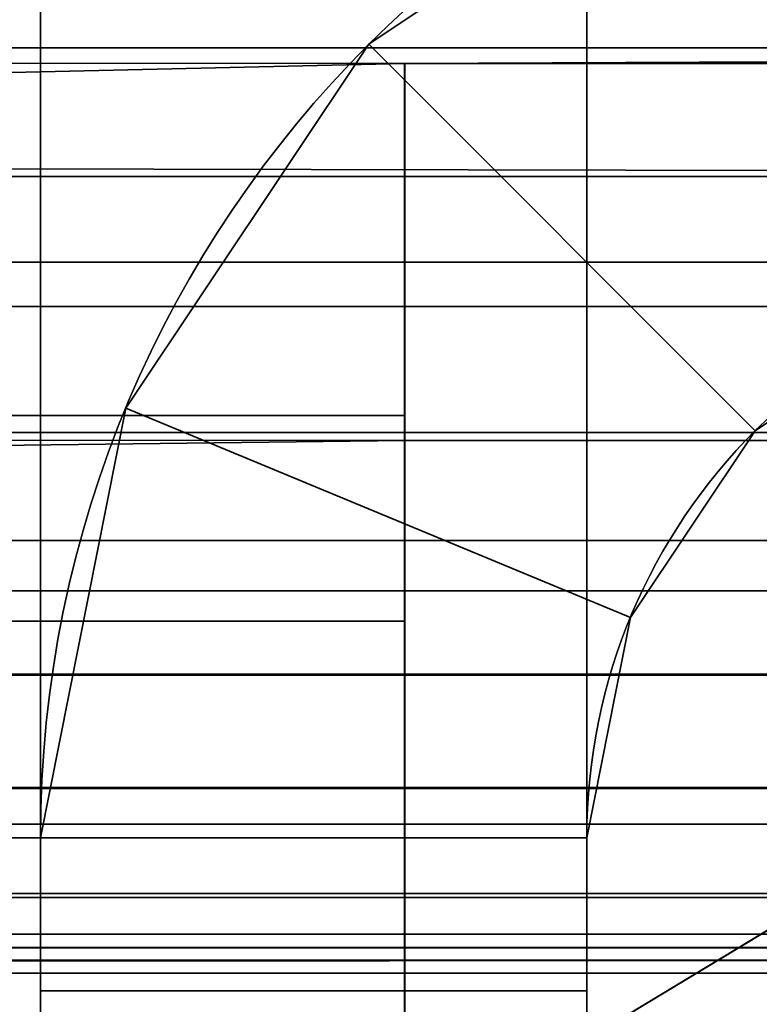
# Model space of a CAD drawing. Header units: millimetres. Extents: x -603 to 3703, y -115 to 249.
# Tile 1029 of 1056: x 3501.44 to 3503.47, y 12.96 to 15.67. Entities that reach past the tile are written whole.
import ezdxf

# ---------------------------------------------------------------- set-up
doc = ezdxf.new("R2010")
doc.units = ezdxf.units.MM
doc.layers.add('151', color=7, linetype='Continuous', true_color=0xffffff)

# ---------------------------------------------------------------- blocks, each defined once
blk = doc.blocks.new('UG_SURFACE_003')
at = {"layer": '151', "color": 252, "linetype": 'Continuous', "lineweight": 35}
for points in [[(3703.0001, -13.3, 2212.25), (3703.0001, 230.4, 2212.25), (2296.9999, 230.4, 2212.25), (2296.9999, -13.3, 2212.25)], [(2447, -13.3, 2062.2499), (2447, 230.4, 2062.2499), (3553, 230.4, 2062.2499), (3553, -13.3, 2062.2499)]]:
    blk.add_3dface(points, dxfattribs=at)
blk = doc.blocks.new('UG_SURFACE_201')
at = {"layer": '151', "color": 41, "linetype": 'Continuous', "lineweight": 35}
for points in [[(3508.5001, 203.3, 2015.7499), (3508.5001, 229.15, 2015.7499), (3496.65, 229.15, 2003.9001), (3496.65, 11.15, 2003.9001)], [(3500.9999, 19.5, 2008.25), (3508.5001, 203.3, 2015.7499), (3496.65, 11.15, 2003.9001)]]:
    blk.add_3dface(points, dxfattribs=at)
blk = doc.blocks.new('UG_SURFACE_206')
at = {"layer": '151', "color": 252, "linetype": 'Continuous', "lineweight": 35}
for points in [[(3460.7, 16.2628, 2010.6447), (3512.0001, 16.2628, 2010.6447), (3512.0001, 15.5876, 2009.6419), (3460.7, 15.5876, 2009.6419)], [(3512.0001, 15.9021, 2019.3479), (3460.7, 15.9021, 2019.3479), (3460.7, 15.3376, 2018.5719)], [(3460.7, 15.3376, 2018.5719), (3512.0001, 15.2345, 2018.3487), (3512.0001, 15.9021, 2019.3479)], [(3460.7, 15.5876, 2009.6419), (3512.0001, 15.5876, 2009.6419), (3502.5001, 15.5451, 2009.6006)], [(3502.5001, 15.5451, 2009.6006), (3460.7, 14.5785, 2008.9762), (3460.7, 15.5876, 2009.6419)], [(3512.0001, 15.5876, 2009.6419), (3512.0001, 15.5451, 2009.6006), (3502.5001, 15.5451, 2009.6006)], [(3502.5001, 15.5451, 2009.6006), (3502.5001, 14.5785, 2008.9762), (3460.7, 14.5785, 2008.9762)], [(3502.5001, 14.5785, 2008.9762), (3502.5001, 15.5451, 2009.6006), (3502.5001, 14.5102, 2010.6864), (3502.5001, 14.0143, 2010.366)], [(3502.5001, 14.5102, 2010.6864), (3502.5001, 15.5451, 2009.6006), (3512.0001, 15.5451, 2009.6006), (3512.0001, 14.5102, 2010.6864)], [(3460.7, 15.3376, 2018.5719), (3458.2, 15.3376, 2018.5719), (3458.2, 15.2345, 2018.3487), (3512.0001, 15.2345, 2018.3487)], [(3512.0001, 15.2345, 2018.3487), (3458.2, 15.2345, 2018.3487), (3458.2, 15, 2017.17), (3512.0001, 15, 2017.17)], [(3444.2999, 15, 2015.1505), (3460.7, 15, 2015.1505), (3512.0001, 15, 2017.17), (3458.2, 15, 2017.17)], [(3460.7, 15, 2015.1505), (3460.7, 15, 2011.8301), (3512.0001, 15, 2011.8301), (3512.0001, 15, 2017.17)], [(3460.7, 14.8783, 2011.2219), (3512.0001, 14.8783, 2011.2219), (3512.0001, 15, 2011.8301), (3460.7, 15, 2011.8301)], [(3460.7, 14.532, 2010.7076), (3512.0001, 14.532, 2010.7076), (3512.0001, 14.8783, 2011.2219), (3460.7, 14.8783, 2011.2219)], [(3460.7, 13.42, 2008.75), (3460.7, 14.5785, 2008.9762), (3502.5001, 14.5785, 2008.9762), (3502.5001, 13.42, 2008.75)], [(3502.5001, 13.42, 2008.75), (3502.5001, 14.5785, 2008.9762), (3502.5001, 14.0143, 2010.366), (3502.5001, 13.42, 2010.2501)], [(3502.5001, 14.5102, 2010.6864), (3460.7, 14.532, 2010.7076), (3460.7, 14.0143, 2010.366)], [(3502.5001, 14.5102, 2010.6864), (3512.0001, 14.5102, 2010.6864), (3512.0001, 14.532, 2010.7076), (3460.7, 14.532, 2010.7076)], [(3460.7, 14.0143, 2010.366), (3502.5001, 14.0143, 2010.366), (3502.5001, 14.5102, 2010.6864)], [(3502.5001, 14.0143, 2010.366), (3460.7, 14.0143, 2010.366), (3460.7, 13.42, 2010.2501), (3502.5001, 13.42, 2010.2501)], [(3460.7, 13, 2008.75), (3460.7, 13.42, 2008.75), (3502.5001, 13.42, 2008.75), (3502.5001, 9.5, 2008.75)], [(3460.7, 13.42, 2010.2501), (3460.7, 13, 2010.2501), (3497.9999, 5, 2010.2501), (3502.5001, 9.5, 2010.2501)], [(3502.5001, 9.5, 2010.2501), (3502.5001, 13.42, 2010.2501), (3460.7, 13.42, 2010.2501)], [(3502.5001, 13.42, 2010.2501), (3502.5001, 9.5, 2010.2501), (3502.5001, 9.5, 2008.75), (3502.5001, 13.42, 2008.75)], [(2553.2, 13, 2008.75), (2555.7001, 13, 2008.75), (3502.5001, 9.5, 2008.75), (3497.9999, 5, 2008.75)], [(3502.5001, 9.5, 2008.75), (2555.7001, 13, 2008.75), (2774.3001, 13, 2008.75)], [(3502.5001, 9.5, 2008.75), (2774.3001, 13, 2008.75), (2776.7999, 13, 2008.75)], [(3502.5001, 9.5, 2008.75), (2776.7999, 13, 2008.75), (2788.1999, 13, 2008.75)], [(2788.1999, 13, 2008.75), (2790.7, 13, 2008.75), (3502.5001, 9.5, 2008.75)], [(3109.2999, 13, 2008.75), (3502.5001, 9.5, 2008.75), (2790.7, 13, 2008.75)], [(3502.5001, 9.5, 2008.75), (3109.2999, 13, 2008.75), (3111.8, 13, 2008.75)], [(3502.5001, 9.5, 2008.75), (3111.8, 13, 2008.75), (3123.1999, 13, 2008.75)], [(3502.5001, 9.5, 2008.75), (3123.1999, 13, 2008.75), (3125.7, 13, 2008.75)], [(3125.7, 13, 2008.75), (3444.2999, 13, 2008.75), (3502.5001, 9.5, 2008.75)], [(3502.5001, 9.5, 2008.75), (3444.2999, 13, 2008.75), (3446.8, 13, 2008.75)], [(3446.8, 13, 2008.75), (3458.2, 13, 2008.75), (3502.5001, 9.5, 2008.75)], [(3458.2, 13, 2008.75), (3460.7, 13, 2008.75), (3502.5001, 9.5, 2008.75)]]:
    blk.add_3dface(points, dxfattribs=at)
blk = doc.blocks.new('UG_SURFACE_207')
at = {"layer": '151', "color": 252, "linetype": 'Continuous', "lineweight": 35}
for points in [[(3503, 18, 62.55), (3503, 13, 62.55), (3501.4999, 13, 62.55), (3501.4999, 18, 62.55)], [(3503, 13, 73.95), (3503, 18, 73.95), (3501.4999, 18, 73.95), (3501.4999, 13, 73.95)], [(3503, 18, 1933.9499), (3501.4999, 18, 1933.9499), (3501.4999, 13, 1933.9499), (3503, 13, 1933.9499)], [(3501.4999, 18, 1922.55), (3503, 18, 1922.55), (3503, 13, 1922.55), (3501.4999, 13, 1922.55)], [(3503, 18, 1623.95), (3501.4999, 18, 1623.95), (3501.4999, 13, 1623.95), (3503, 13, 1623.95)], [(3503, 18, 1612.55), (3503, 13, 1612.55), (3501.4999, 13, 1612.55), (3501.4999, 18, 1612.55)], [(3503, 13, 1313.9499), (3503, 18, 1313.9499), (3501.4999, 18, 1313.9499), (3501.4999, 13, 1313.9499)], [(3503, 18, 1302.55), (3503, 13, 1302.55), (3501.4999, 13, 1302.55), (3501.4999, 18, 1302.55)], [(3503, 18, 1003.95), (3501.4999, 18, 1003.95), (3501.4999, 13, 1003.95), (3503, 13, 1003.95)], [(3503, 18, 992.55), (3503, 13, 992.55), (3501.4999, 13, 992.55), (3501.4999, 18, 992.55)], [(3503, 13, 693.95), (3503, 18, 693.95), (3501.4999, 18, 693.95), (3501.4999, 13, 693.95)], [(3503, 18, 682.55), (3503, 13, 682.55), (3501.4999, 13, 682.55), (3501.4999, 18, 682.55)], [(3503, 18, 372.55), (3503, 13, 372.55), (3501.4999, 13, 372.55), (3501.4999, 18, 372.55)], [(3501.4999, 13, 73.95), (3501.4999, 18, 62.55), (3501.4999, 13, 62.55)], [(3501.4999, 13, 73.95), (3501.4999, 18, 73.95), (3501.4999, 18, 62.55)], [(3501.4999, 13, 383.95), (3501.4999, 18, 372.55), (3501.4999, 13, 372.55)], [(3501.4999, 13, 383.95), (3501.4999, 18, 383.95), (3501.4999, 18, 372.55)], [(3501.4999, 13, 693.95), (3501.4999, 18, 682.55), (3501.4999, 13, 682.55)], [(3501.4999, 13, 693.95), (3501.4999, 18, 693.95), (3501.4999, 18, 682.55)], [(3501.4999, 13, 1003.95), (3501.4999, 18, 992.55), (3501.4999, 13, 992.55)], [(3501.4999, 13, 1003.95), (3501.4999, 18, 1003.95), (3501.4999, 18, 992.55)], [(3501.4999, 13, 1313.9499), (3501.4999, 18, 1313.9499), (3501.4999, 18, 1302.55), (3501.4999, 13, 1302.55)], [(3501.4999, 13, 1623.95), (3501.4999, 18, 1612.55), (3501.4999, 13, 1612.55)], [(3501.4999, 13, 1623.95), (3501.4999, 18, 1623.95), (3501.4999, 18, 1612.55)], [(3501.4999, 13, 1933.9499), (3501.4999, 18, 1933.9499), (3501.4999, 18, 1922.55), (3501.4999, 13, 1922.55)], [(3503, 18, 383.95), (3501.4999, 18, 383.95), (3501.4999, 13, 383.95), (3503, 13, 383.95)], [(3503, 13, 1922.55), (3503, 18, 1933.9499), (3503, 13, 1933.9499)], [(3503, 13, 1922.55), (3503, 18, 1922.55), (3503, 18, 1933.9499)], [(3503, 13, 682.55), (3503, 18, 682.55), (3503, 18, 693.95), (3503, 13, 693.95)], [(3503, 13, 1612.55), (3503, 18, 1623.95), (3503, 13, 1623.95)], [(3503, 13, 1612.55), (3503, 18, 1612.55), (3503, 18, 1623.95)], [(3503, 13, 372.55), (3503, 18, 383.95), (3503, 13, 383.95)], [(3503, 13, 372.55), (3503, 18, 372.55), (3503, 18, 383.95)], [(3503, 13, 1302.55), (3503, 18, 1313.9499), (3503, 13, 1313.9499)], [(3503, 13, 1302.55), (3503, 18, 1302.55), (3503, 18, 1313.9499)], [(3503, 13, 62.55), (3503, 18, 73.95), (3503, 13, 73.95)], [(3503, 13, 62.55), (3503, 18, 62.55), (3503, 18, 73.95)], [(3503, 13, 992.55), (3503, 18, 992.55), (3503, 18, 1003.95), (3503, 13, 1003.95)], [(3504.58, 16.5, 2006.2499), (3503.4013, 16.2655, 2006.2499), (3503.9754, 14.8797, 2006.2499), (3504.58, 15, 2006.2499)], [(3504.58, 15, -5.75), (3503.9754, 14.8797, -5.75), (3503.4013, 16.2655, -5.75), (3504.58, 16.5, -5.75)], [(3504.58, 16.5, 60.05), (3503.4013, 16.2655, 60.05), (3503.9754, 14.8797, 60.05), (3504.58, 15, 60.05)], [(3504.58, 15, 1936.45), (3503.9754, 14.8797, 1936.45), (3503.4013, 16.2655, 1936.45), (3504.58, 16.5, 1936.45)], [(3504.58, 16.5, 1920.05), (3503.4013, 16.2655, 1920.05), (3503.9754, 14.8797, 1920.05), (3504.58, 15, 1920.05)], [(3504.58, 15, 1626.4499), (3503.9754, 14.8797, 1626.4499), (3503.4013, 16.2655, 1626.4499), (3504.58, 16.5, 1626.4499)], [(3504.58, 16.5, 1610.05), (3503.4013, 16.2655, 1610.05), (3503.9754, 14.8797, 1610.05), (3504.58, 15, 1610.05)], [(3504.58, 15, 1316.45), (3503.9754, 14.8797, 1316.45), (3503.4013, 16.2655, 1316.45), (3504.58, 16.5, 1316.45)], [(3504.58, 16.5, 1300.05), (3503.4013, 16.2655, 1300.05), (3503.9754, 14.8797, 1300.05), (3504.58, 15, 1300.05)], [(3504.58, 15, 1006.4501), (3503.9754, 14.8797, 1006.4501), (3503.4013, 16.2655, 1006.4501), (3504.58, 16.5, 1006.4501)], [(3504.58, 16.5, 990.05), (3503.4013, 16.2655, 990.05), (3503.9754, 14.8797, 990.05), (3504.58, 15, 990.05)], [(3504.58, 15, 696.45), (3503.9754, 14.8797, 696.45), (3503.4013, 16.2655, 696.45), (3504.58, 16.5, 696.45)], [(3504.58, 16.5, 680.05), (3503.4013, 16.2655, 680.05), (3503.9754, 14.8797, 680.05), (3504.58, 15, 680.05)], [(3504.58, 15, 386.45), (3503.9754, 14.8797, 386.45), (3503.4013, 16.2655, 386.45), (3504.58, 16.5, 386.45)], [(3504.58, 15, 76.45), (3503.9754, 14.8797, 76.45), (3503.4013, 16.2655, 76.45), (3504.58, 16.5, 76.45)], [(3504.58, 16.5, 370.05), (3503.4013, 16.2655, 370.05), (3503.9754, 14.8797, 370.05), (3504.58, 15, 370.05)], [(3503.4013, 16.2655, 2006.2499), (3502.4021, 15.5979, 2006.2499), (3503.4628, 14.5372, 2006.2499), (3503.9754, 14.8797, 2006.2499)], [(3503.4013, 16.2655, 2006.2499), (3503.4013, 16.2655, 1936.45), (3502.4021, 15.5979, 1936.45), (3502.4021, 15.5979, 2006.2499)], [(3503.9754, 14.8797, -5.75), (3503.4628, 14.5372, -5.75), (3502.4021, 15.5979, -5.75), (3503.4013, 16.2655, -5.75)], [(3503.4013, 16.2655, 60.05), (3503.4013, 16.2655, -5.75), (3502.4021, 15.5979, -5.75), (3502.4021, 15.5979, 60.05)], [(3503.4013, 16.2655, 60.05), (3502.4021, 15.5979, 60.05), (3503.4628, 14.5372, 60.05), (3503.9754, 14.8797, 60.05)], [(3503.9754, 14.8797, 1936.45), (3503.4628, 14.5372, 1936.45), (3502.4021, 15.5979, 1936.45), (3503.4013, 16.2655, 1936.45)], [(3503.4013, 16.2655, 1920.05), (3502.4021, 15.5979, 1920.05), (3503.4628, 14.5372, 1920.05), (3503.9754, 14.8797, 1920.05)], [(3503.4013, 16.2655, 1920.05), (3503.4013, 16.2655, 1626.4499), (3502.4021, 15.5979, 1626.4499), (3502.4021, 15.5979, 1920.05)], [(3503.9754, 14.8797, 1626.4499), (3503.4628, 14.5372, 1626.4499), (3502.4021, 15.5979, 1626.4499), (3503.4013, 16.2655, 1626.4499)], [(3503.4013, 16.2655, 1610.05), (3502.4021, 15.5979, 1610.05), (3503.4628, 14.5372, 1610.05), (3503.9754, 14.8797, 1610.05)], [(3503.4013, 16.2655, 1610.05), (3503.4013, 16.2655, 1316.45), (3502.4021, 15.5979, 1316.45), (3502.4021, 15.5979, 1610.05)], [(3503.9754, 14.8797, 1316.45), (3503.4628, 14.5372, 1316.45), (3502.4021, 15.5979, 1316.45), (3503.4013, 16.2655, 1316.45)], [(3503.4013, 16.2655, 1300.05), (3502.4021, 15.5979, 1300.05), (3503.4628, 14.5372, 1300.05), (3503.9754, 14.8797, 1300.05)], [(3503.4013, 16.2655, 1300.05), (3503.4013, 16.2655, 1006.4501), (3502.4021, 15.5979, 1006.4501), (3502.4021, 15.5979, 1300.05)], [(3503.9754, 14.8797, 1006.4501), (3503.4628, 14.5372, 1006.4501), (3502.4021, 15.5979, 1006.4501), (3503.4013, 16.2655, 1006.4501)], [(3503.4013, 16.2655, 990.05), (3502.4021, 15.5979, 990.05), (3503.4628, 14.5372, 990.05), (3503.9754, 14.8797, 990.05)], [(3503.4013, 16.2655, 990.05), (3503.4013, 16.2655, 696.45), (3502.4021, 15.5979, 696.45), (3502.4021, 15.5979, 990.05)], [(3503.9754, 14.8797, 696.45), (3503.4628, 14.5372, 696.45), (3502.4021, 15.5979, 696.45), (3503.4013, 16.2655, 696.45)], [(3503.4013, 16.2655, 680.05), (3502.4021, 15.5979, 680.05), (3503.4628, 14.5372, 680.05), (3503.9754, 14.8797, 680.05)], [(3503.4013, 16.2655, 680.05), (3503.4013, 16.2655, 386.45), (3502.4021, 15.5979, 386.45), (3502.4021, 15.5979, 680.05)], [(3503.9754, 14.8797, 386.45), (3503.4628, 14.5372, 386.45), (3502.4021, 15.5979, 386.45), (3503.4013, 16.2655, 386.45)], [(3503.4013, 16.2655, 370.05), (3503.4013, 16.2655, 76.45), (3502.4021, 15.5979, 76.45), (3502.4021, 15.5979, 370.05)], [(3503.9754, 14.8797, 76.45), (3503.4628, 14.5372, 76.45), (3502.4021, 15.5979, 76.45), (3503.4013, 16.2655, 76.45)], [(3503.4013, 16.2655, 370.05), (3502.4021, 15.5979, 370.05), (3503.4628, 14.5372, 370.05), (3503.9754, 14.8797, 370.05)], [(3503.1202, 14.0246, 2006.2499), (3503.4628, 14.5372, 2006.2499), (3502.4021, 15.5979, 2006.2499), (3501.7345, 14.5987, 2006.2499)], [(3502.4021, 15.5979, 2006.2499), (3502.4021, 15.5979, 1936.45), (3501.7345, 14.5987, 1936.45), (3501.7345, 14.5987, 2006.2499)], [(3501.7345, 14.5987, -5.75), (3502.4021, 15.5979, -5.75), (3503.4628, 14.5372, -5.75), (3503.1202, 14.0246, -5.75)], [(3502.4021, 15.5979, 60.05), (3502.4021, 15.5979, -5.75), (3501.7345, 14.5987, -5.75), (3501.7345, 14.5987, 60.05)], [(3503.1202, 14.0246, 60.05), (3503.4628, 14.5372, 60.05), (3502.4021, 15.5979, 60.05), (3501.7345, 14.5987, 60.05)], [(3501.7345, 14.5987, 1936.45), (3502.4021, 15.5979, 1936.45), (3503.4628, 14.5372, 1936.45), (3503.1202, 14.0246, 1936.45)], [(3503.1202, 14.0246, 1920.05), (3503.4628, 14.5372, 1920.05), (3502.4021, 15.5979, 1920.05), (3501.7345, 14.5987, 1920.05)], [(3502.4021, 15.5979, 1920.05), (3502.4021, 15.5979, 1626.4499), (3501.7345, 14.5987, 1626.4499), (3501.7345, 14.5987, 1920.05)], [(3501.7345, 14.5987, 1626.4499), (3502.4021, 15.5979, 1626.4499), (3503.4628, 14.5372, 1626.4499), (3503.1202, 14.0246, 1626.4499)], [(3503.1202, 14.0246, 1610.05), (3503.4628, 14.5372, 1610.05), (3502.4021, 15.5979, 1610.05), (3501.7345, 14.5987, 1610.05)], [(3502.4021, 15.5979, 1610.05), (3502.4021, 15.5979, 1316.45), (3501.7345, 14.5987, 1316.45), (3501.7345, 14.5987, 1610.05)], [(3501.7345, 14.5987, 1316.45), (3502.4021, 15.5979, 1316.45), (3503.4628, 14.5372, 1316.45), (3503.1202, 14.0246, 1316.45)], [(3503.1202, 14.0246, 1300.05), (3503.4628, 14.5372, 1300.05), (3502.4021, 15.5979, 1300.05), (3501.7345, 14.5987, 1300.05)], [(3502.4021, 15.5979, 1300.05), (3502.4021, 15.5979, 1006.4501), (3501.7345, 14.5987, 1006.4501), (3501.7345, 14.5987, 1300.05)], [(3501.7345, 14.5987, 1006.4501), (3502.4021, 15.5979, 1006.4501), (3503.4628, 14.5372, 1006.4501), (3503.1202, 14.0246, 1006.4501)], [(3503.1202, 14.0246, 990.05), (3503.4628, 14.5372, 990.05), (3502.4021, 15.5979, 990.05), (3501.7345, 14.5987, 990.05)], [(3502.4021, 15.5979, 990.05), (3502.4021, 15.5979, 696.45), (3501.7345, 14.5987, 696.45), (3501.7345, 14.5987, 990.05)], [(3501.7345, 14.5987, 696.45), (3502.4021, 15.5979, 696.45), (3503.4628, 14.5372, 696.45), (3503.1202, 14.0246, 696.45)], [(3503.1202, 14.0246, 680.05), (3503.4628, 14.5372, 680.05), (3502.4021, 15.5979, 680.05), (3501.7345, 14.5987, 680.05)], [(3502.4021, 15.5979, 680.05), (3502.4021, 15.5979, 386.45), (3501.7345, 14.5987, 386.45), (3501.7345, 14.5987, 680.05)], [(3501.7345, 14.5987, 386.45), (3502.4021, 15.5979, 386.45), (3503.4628, 14.5372, 386.45), (3503.1202, 14.0246, 386.45)], [(3502.4021, 15.5979, 370.05), (3502.4021, 15.5979, 76.45), (3501.7345, 14.5987, 76.45), (3501.7345, 14.5987, 370.05)], [(3501.7345, 14.5987, 76.45), (3502.4021, 15.5979, 76.45), (3503.4628, 14.5372, 76.45), (3503.1202, 14.0246, 76.45)], [(3503.1202, 14.0246, 370.05), (3503.4628, 14.5372, 370.05), (3502.4021, 15.5979, 370.05), (3501.7345, 14.5987, 370.05)], [(3503.4628, 14.5372, 2006.2499), (3503.4628, 14.5372, 1936.45), (3503.9754, 14.8797, 1936.45), (3503.9754, 14.8797, 2006.2499)], [(3503.4628, 14.5372, 60.05), (3503.4628, 14.5372, -5.75), (3503.9754, 14.8797, -5.75), (3503.9754, 14.8797, 60.05)], [(3503.4628, 14.5372, 1920.05), (3503.4628, 14.5372, 1626.4499), (3503.9754, 14.8797, 1626.4499), (3503.9754, 14.8797, 1920.05)], [(3503.4628, 14.5372, 1610.05), (3503.4628, 14.5372, 1316.45), (3503.9754, 14.8797, 1316.45), (3503.9754, 14.8797, 1610.05)], [(3503.4628, 14.5372, 1300.05), (3503.4628, 14.5372, 1006.4501), (3503.9754, 14.8797, 1006.4501), (3503.9754, 14.8797, 1300.05)], [(3503.4628, 14.5372, 990.05), (3503.4628, 14.5372, 696.45), (3503.9754, 14.8797, 696.45), (3503.9754, 14.8797, 990.05)], [(3503.4628, 14.5372, 680.05), (3503.4628, 14.5372, 386.45), (3503.9754, 14.8797, 386.45), (3503.9754, 14.8797, 680.05)], [(3503.4628, 14.5372, 370.05), (3503.4628, 14.5372, 76.45), (3503.9754, 14.8797, 76.45), (3503.9754, 14.8797, 370.05)], [(3503, 13.42, 2006.2499), (3503.1202, 14.0246, 2006.2499), (3501.7345, 14.5987, 2006.2499), (3501.4999, 13.42, 2006.2499)], [(3501.7345, 14.5987, 2006.2499), (3501.7345, 14.5987, 1936.45), (3501.4999, 13.42, 1936.45), (3501.4999, 13.42, 2006.2499)], [(3501.4999, 13.42, -5.75), (3501.7345, 14.5987, -5.75), (3503.1202, 14.0246, -5.75), (3503, 13.42, -5.75)], [(3501.7345, 14.5987, 60.05), (3501.7345, 14.5987, -5.75), (3501.4999, 13.42, -5.75), (3501.4999, 13.42, 60.05)], [(3503, 13.42, 60.05), (3503.1202, 14.0246, 60.05), (3501.7345, 14.5987, 60.05), (3501.4999, 13.42, 60.05)], [(3501.4999, 13.42, 1936.45), (3501.7345, 14.5987, 1936.45), (3503.1202, 14.0246, 1936.45), (3503, 13.42, 1936.45)], [(3503, 13.42, 1920.05), (3503.1202, 14.0246, 1920.05), (3501.7345, 14.5987, 1920.05), (3501.4999, 13.42, 1920.05)], [(3501.7345, 14.5987, 1920.05), (3501.7345, 14.5987, 1626.4499), (3501.4999, 13.42, 1626.4499), (3501.4999, 13.42, 1920.05)], [(3501.4999, 13.42, 1626.4499), (3501.7345, 14.5987, 1626.4499), (3503.1202, 14.0246, 1626.4499), (3503, 13.42, 1626.4499)], [(3503, 13.42, 1610.05), (3503.1202, 14.0246, 1610.05), (3501.7345, 14.5987, 1610.05), (3501.4999, 13.42, 1610.05)], [(3501.7345, 14.5987, 1610.05), (3501.7345, 14.5987, 1316.45), (3501.4999, 13.42, 1316.45), (3501.4999, 13.42, 1610.05)], [(3501.4999, 13.42, 1316.45), (3501.7345, 14.5987, 1316.45), (3503.1202, 14.0246, 1316.45), (3503, 13.42, 1316.45)], [(3503, 13.42, 1300.05), (3503.1202, 14.0246, 1300.05), (3501.7345, 14.5987, 1300.05), (3501.4999, 13.42, 1300.05)], [(3501.7345, 14.5987, 1300.05), (3501.7345, 14.5987, 1006.4501), (3501.4999, 13.42, 1006.4501), (3501.4999, 13.42, 1300.05)], [(3501.4999, 13.42, 1006.4501), (3501.7345, 14.5987, 1006.4501), (3503.1202, 14.0246, 1006.4501), (3503, 13.42, 1006.4501)], [(3503, 13.42, 990.05), (3503.1202, 14.0246, 990.05), (3501.7345, 14.5987, 990.05), (3501.4999, 13.42, 990.05)], [(3501.7345, 14.5987, 990.05), (3501.7345, 14.5987, 696.45), (3501.4999, 13.42, 696.45), (3501.4999, 13.42, 990.05)], [(3501.4999, 13.42, 696.45), (3501.7345, 14.5987, 696.45), (3503.1202, 14.0246, 696.45), (3503, 13.42, 696.45)], [(3503, 13.42, 680.05), (3503.1202, 14.0246, 680.05), (3501.7345, 14.5987, 680.05), (3501.4999, 13.42, 680.05)], [(3501.7345, 14.5987, 680.05), (3501.7345, 14.5987, 386.45), (3501.4999, 13.42, 386.45), (3501.4999, 13.42, 680.05)], [(3501.4999, 13.42, 386.45), (3501.7345, 14.5987, 386.45), (3503.1202, 14.0246, 386.45), (3503, 13.42, 386.45)], [(3501.7345, 14.5987, 370.05), (3501.7345, 14.5987, 76.45), (3501.4999, 13.42, 76.45), (3501.4999, 13.42, 370.05)], [(3501.4999, 13.42, 76.45), (3501.7345, 14.5987, 76.45), (3503.1202, 14.0246, 76.45), (3503, 13.42, 76.45)], [(3503, 13.42, 370.05), (3503.1202, 14.0246, 370.05), (3501.7345, 14.5987, 370.05), (3501.4999, 13.42, 370.05)], [(3503.1202, 14.0246, 2006.2499), (3503.1202, 14.0246, 1936.45), (3503.4628, 14.5372, 1936.45), (3503.4628, 14.5372, 2006.2499)], [(3503.1202, 14.0246, 60.05), (3503.1202, 14.0246, -5.75), (3503.4628, 14.5372, -5.75), (3503.4628, 14.5372, 60.05)], [(3503.1202, 14.0246, 1920.05), (3503.1202, 14.0246, 1626.4499), (3503.4628, 14.5372, 1626.4499), (3503.4628, 14.5372, 1920.05)], [(3503.1202, 14.0246, 1610.05), (3503.1202, 14.0246, 1316.45), (3503.4628, 14.5372, 1316.45), (3503.4628, 14.5372, 1610.05)], [(3503.1202, 14.0246, 1300.05), (3503.1202, 14.0246, 1006.4501), (3503.4628, 14.5372, 1006.4501), (3503.4628, 14.5372, 1300.05)], [(3503.1202, 14.0246, 990.05), (3503.1202, 14.0246, 696.45), (3503.4628, 14.5372, 696.45), (3503.4628, 14.5372, 990.05)], [(3503.1202, 14.0246, 680.05), (3503.1202, 14.0246, 386.45), (3503.4628, 14.5372, 386.45), (3503.4628, 14.5372, 680.05)], [(3503.1202, 14.0246, 370.05), (3503.1202, 14.0246, 76.45), (3503.4628, 14.5372, 76.45), (3503.4628, 14.5372, 370.05)], [(3503, 13.42, 2006.2499), (3503, 13.42, 1936.45), (3503.1202, 14.0246, 1936.45), (3503.1202, 14.0246, 2006.2499)], [(3503, 13.42, 60.05), (3503, 13.42, -5.75), (3503.1202, 14.0246, -5.75), (3503.1202, 14.0246, 60.05)], [(3503, 13.42, 1920.05), (3503, 13.42, 1626.4499), (3503.1202, 14.0246, 1626.4499), (3503.1202, 14.0246, 1920.05)], [(3503, 13.42, 1610.05), (3503, 13.42, 1316.45), (3503.1202, 14.0246, 1316.45), (3503.1202, 14.0246, 1610.05)], [(3503, 13.42, 1300.05), (3503, 13.42, 1006.4501), (3503.1202, 14.0246, 1006.4501), (3503.1202, 14.0246, 1300.05)], [(3503, 13.42, 990.05), (3503, 13.42, 696.45), (3503.1202, 14.0246, 696.45), (3503.1202, 14.0246, 990.05)], [(3503, 13.42, 680.05), (3503, 13.42, 386.45), (3503.1202, 14.0246, 386.45), (3503.1202, 14.0246, 680.05)], [(3503, 13.42, 370.05), (3503, 13.42, 76.45), (3503.1202, 14.0246, 76.45), (3503.1202, 14.0246, 370.05)], [(3501.4999, 13.42, 2006.2499), (3501.4999, 5, 2006.2499), (3503, 5, 2006.2499), (3503, 13.42, 2006.2499)], [(3503, 13.42, -5.75), (3503, 5, -5.75), (3501.4999, 5, -5.75), (3501.4999, 13.42, -5.75)], [(3501.4999, 13.42, 60.05), (3501.4999, 13, 60.05), (3503, 13, 60.05), (3503, 13.42, 60.05)], [(3503, 13.42, 1936.45), (3503, 13, 1936.45), (3501.4999, 13, 1936.45), (3501.4999, 13.42, 1936.45)], [(3501.4999, 13.42, 1920.05), (3501.4999, 13, 1920.05), (3503, 13, 1920.05), (3503, 13.42, 1920.05)], [(3503, 13.42, 1626.4499), (3503, 13, 1626.4499), (3501.4999, 13, 1626.4499), (3501.4999, 13.42, 1626.4499)], [(3501.4999, 13.42, 1610.05), (3501.4999, 13, 1610.05), (3503, 13, 1610.05), (3503, 13.42, 1610.05)], [(3503, 13.42, 1316.45), (3503, 13, 1316.45), (3501.4999, 13, 1316.45), (3501.4999, 13.42, 1316.45)], [(3501.4999, 13.42, 1300.05), (3501.4999, 13, 1300.05), (3503, 13, 1300.05), (3503, 13.42, 1300.05)], [(3503, 13.42, 1006.4501), (3503, 13, 1006.4501), (3501.4999, 13, 1006.4501), (3501.4999, 13.42, 1006.4501)], [(3501.4999, 13.42, 990.05), (3501.4999, 13, 990.05), (3503, 13, 990.05), (3503, 13.42, 990.05)], [(3503, 13.42, 696.45), (3503, 13, 696.45), (3501.4999, 13, 696.45), (3501.4999, 13.42, 696.45)], [(3501.4999, 13.42, 680.05), (3501.4999, 13, 680.05), (3503, 13, 680.05), (3503, 13.42, 680.05)], [(3503, 13.42, 386.45), (3503, 13, 386.45), (3501.4999, 13, 386.45), (3501.4999, 13.42, 386.45)], [(3503, 13.42, 76.45), (3503, 13, 76.45), (3501.4999, 13, 76.45), (3501.4999, 13.42, 76.45)], [(3501.4999, 13.42, 370.05), (3501.4999, 13, 370.05), (3503, 13, 370.05), (3503, 13.42, 370.05)], [(3501.4999, 13, 60.05), (3501.4999, 13.42, 60.05), (3501.4999, 13.42, -5.75), (3501.4999, 5, -5.75)], [(3501.4999, 13, 370.05), (3501.4999, 13.42, 76.45), (3501.4999, 13, 76.45)], [(3501.4999, 13, 370.05), (3501.4999, 13.42, 370.05), (3501.4999, 13.42, 76.45)], [(3501.4999, 13, 680.05), (3501.4999, 13.42, 386.45), (3501.4999, 13, 386.45)], [(3501.4999, 13, 680.05), (3501.4999, 13.42, 680.05), (3501.4999, 13.42, 386.45)], [(3501.4999, 13, 990.05), (3501.4999, 13.42, 696.45), (3501.4999, 13, 696.45)], [(3501.4999, 13, 1300.05), (3501.4999, 13.42, 1006.4501), (3501.4999, 13, 1006.4501)], [(3501.4999, 13, 990.05), (3501.4999, 13.42, 990.05), (3501.4999, 13.42, 696.45)], [(3501.4999, 13, 1300.05), (3501.4999, 13.42, 1300.05), (3501.4999, 13.42, 1006.4501)], [(3501.4999, 13, 1610.05), (3501.4999, 13.42, 1316.45), (3501.4999, 5, 2006.2499)], [(3501.4999, 13.42, 1316.45), (3501.4999, 13, 1316.45), (3501.4999, 5, 2006.2499)], [(3501.4999, 13, 1610.05), (3501.4999, 13.42, 1610.05), (3501.4999, 13.42, 1316.45)], [(3501.4999, 13, 1920.05), (3501.4999, 13.42, 1626.4499), (3501.4999, 5, 2006.2499)], [(3501.4999, 13.42, 1626.4499), (3501.4999, 13, 1626.4499), (3501.4999, 5, 2006.2499)], [(3501.4999, 13, 1920.05), (3501.4999, 13.42, 1920.05), (3501.4999, 13.42, 1626.4499)], [(3501.4999, 5, 2006.2499), (3501.4999, 13.42, 2006.2499), (3501.4999, 13.42, 1936.45), (3501.4999, 13, 1936.45)], [(3503, 13, 696.45), (3503, 13.42, 990.05), (3503, 13, 990.05)], [(3503, 13, 696.45), (3503, 13.42, 696.45), (3503, 13.42, 990.05)], [(3503, 13, 1936.45), (3503, 13.42, 1936.45), (3503, 13.42, 2006.2499), (3503, 5, 2006.2499)], [(3503, 13, 1626.4499), (3503, 13.42, 1920.05), (3503, 13, 1920.05)], [(3503, 13, 386.45), (3503, 13.42, 680.05), (3503, 5, -5.75)], [(3503, 13.42, 680.05), (3503, 13, 680.05), (3503, 5, -5.75)], [(3503, 13, 1626.4499), (3503, 13.42, 1626.4499), (3503, 13.42, 1920.05)], [(3503, 13, 1316.45), (3503, 13.42, 1610.05), (3503, 13, 1610.05)], [(3503, 13, 386.45), (3503, 13.42, 386.45), (3503, 13.42, 680.05)], [(3503, 13, 1006.4501), (3503, 13.42, 1300.05), (3503, 13, 1300.05)], [(3503, 13, 76.45), (3503, 13.42, 370.05), (3503, 5, -5.75)], [(3503, 13.42, 370.05), (3503, 13, 370.05), (3503, 5, -5.75)], [(3503, 13, 1316.45), (3503, 13.42, 1316.45), (3503, 13.42, 1610.05)], [(3503, 13, 76.45), (3503, 13.42, 76.45), (3503, 13.42, 370.05)], [(3503, 13, 1006.4501), (3503, 13.42, 1006.4501), (3503, 13.42, 1300.05)], [(3503, 5, -5.75), (3503, 13.42, -5.75), (3503, 13.42, 60.05), (3503, 13, 60.05)], [(3501.4999, 13, 60.05), (3501.4999, 13, 62.55), (3503, 13, 62.55), (3503, 13, 60.05)], [(3501.4999, 13, 73.95), (3501.4999, 13, 76.45), (3503, 13, 76.45), (3503, 13, 73.95)], [(3501.4999, 13, 1933.9499), (3501.4999, 13, 1936.45), (3503, 13, 1936.45), (3503, 13, 1933.9499)], [(3501.4999, 13, 1920.05), (3501.4999, 13, 1922.55), (3503, 13, 1922.55), (3503, 13, 1920.05)], [(3501.4999, 13, 1623.95), (3501.4999, 13, 1626.4499), (3503, 13, 1626.4499), (3503, 13, 1623.95)], [(3501.4999, 13, 1610.05), (3501.4999, 13, 1612.55), (3503, 13, 1612.55), (3503, 13, 1610.05)], [(3501.4999, 13, 1313.9499), (3501.4999, 13, 1316.45), (3503, 13, 1316.45), (3503, 13, 1313.9499)], [(3501.4999, 13, 1300.05), (3501.4999, 13, 1302.55), (3503, 13, 1302.55), (3503, 13, 1300.05)], [(3501.4999, 13, 1003.95), (3501.4999, 13, 1006.4501), (3503, 13, 1006.4501), (3503, 13, 1003.95)], [(3501.4999, 13, 990.05), (3501.4999, 13, 992.55), (3503, 13, 992.55), (3503, 13, 990.05)], [(3501.4999, 13, 693.95), (3501.4999, 13, 696.45), (3503, 13, 696.45), (3503, 13, 693.95)], [(3501.4999, 13, 680.05), (3501.4999, 13, 682.55), (3503, 13, 682.55), (3503, 13, 680.05)], [(3501.4999, 13, 370.05), (3501.4999, 13, 372.55), (3503, 13, 372.55), (3503, 13, 370.05)], [(3501.4999, 5, -5.75), (3501.4999, 13, 76.45), (3501.4999, 13, 73.95)], [(3501.4999, 13, 73.95), (3501.4999, 13, 62.55), (3501.4999, 5, -5.75)], [(3501.4999, 13, 62.55), (3501.4999, 13, 60.05), (3501.4999, 5, -5.75)], [(3501.4999, 5, -5.75), (3501.4999, 13, 372.55), (3501.4999, 13, 370.05)], [(3501.4999, 5, -5.75), (3501.4999, 13, 383.95), (3501.4999, 13, 372.55)], [(3501.4999, 13, 370.05), (3501.4999, 13, 76.45), (3501.4999, 5, -5.75)], [(3501.4999, 5, -5.75), (3501.4999, 13, 386.45), (3501.4999, 13, 383.95)], [(3501.4999, 5, -5.75), (3501.4999, 13, 682.55), (3501.4999, 13, 680.05)], [(3501.4999, 5, -5.75), (3501.4999, 13, 992.55), (3501.4999, 13, 990.05)], [(3501.4999, 5, -5.75), (3501.4999, 13, 693.95), (3501.4999, 13, 682.55)], [(3501.4999, 13, 680.05), (3501.4999, 13, 386.45), (3501.4999, 5, -5.75)], [(3501.4999, 5, -5.75), (3501.4999, 13, 1003.95), (3501.4999, 13, 992.55)], [(3501.4999, 13, 990.05), (3501.4999, 13, 696.45), (3501.4999, 5, -5.75)], [(3501.4999, 5, -5.75), (3501.4999, 13, 696.45), (3501.4999, 13, 693.95)], [(3501.4999, 5, -5.75), (3501.4999, 13, 1006.4501), (3501.4999, 13, 1003.95)], [(3501.4999, 5, -5.75), (3501.4999, 13, 1300.05), (3501.4999, 13, 1006.4501)], [(3501.4999, 5, -5.75), (3501.4999, 13, 1302.55), (3501.4999, 13, 1300.05)], [(3501.4999, 5, -5.75), (3501.4999, 13, 1313.9499), (3501.4999, 13, 1302.55)], [(3501.4999, 5, 2006.2499), (3501.4999, 13, 1623.95), (3501.4999, 13, 1612.55)], [(3501.4999, 5, 2006.2499), (3501.4999, 13, 1626.4499), (3501.4999, 13, 1623.95)], [(3501.4999, 13, 1612.55), (3501.4999, 13, 1610.05), (3501.4999, 5, 2006.2499)], [(3501.4999, 5, -5.75), (3501.4999, 5, 2006.2499), (3501.4999, 13, 1316.45), (3501.4999, 13, 1313.9499)], [(3501.4999, 5, 2006.2499), (3501.4999, 13, 1922.55), (3501.4999, 13, 1920.05)], [(3501.4999, 5, 2006.2499), (3501.4999, 13, 1936.45), (3501.4999, 13, 1933.9499)], [(3501.4999, 13, 1933.9499), (3501.4999, 13, 1922.55), (3501.4999, 5, 2006.2499)], [(3501.4999, 13, 383.95), (3501.4999, 13, 386.45), (3503, 13, 386.45), (3503, 13, 383.95)], [(3503, 5, 2006.2499), (3503, 13, 693.95), (3503, 13, 696.45)], [(3503, 5, 2006.2499), (3503, 13, 1920.05), (3503, 13, 1922.55)], [(3503, 5, 2006.2499), (3503, 13, 682.55), (3503, 13, 693.95)], [(3503, 13, 696.45), (3503, 13, 990.05), (3503, 5, 2006.2499)], [(3503, 13, 1922.55), (3503, 13, 1933.9499), (3503, 5, 2006.2499)], [(3503, 13, 1933.9499), (3503, 13, 1936.45), (3503, 5, 2006.2499)], [(3503, 5, 2006.2499), (3503, 13, 1623.95), (3503, 13, 1626.4499)], [(3503, 5, 2006.2499), (3503, 13, 1313.9499), (3503, 13, 1316.45)], [(3503, 13, 990.05), (3503, 13, 992.55), (3503, 5, 2006.2499)], [(3503, 5, 2006.2499), (3503, 13, 1612.55), (3503, 13, 1623.95)], [(3503, 13, 1626.4499), (3503, 13, 1920.05), (3503, 5, 2006.2499)], [(3503, 5, 2006.2499), (3503, 13, 1302.55), (3503, 13, 1313.9499)], [(3503, 13, 1316.45), (3503, 13, 1610.05), (3503, 5, 2006.2499)], [(3503, 5, -5.75), (3503, 13, 372.55), (3503, 13, 383.95)], [(3503, 5, 2006.2499), (3503, 13, 1610.05), (3503, 13, 1612.55)], [(3503, 5, 2006.2499), (3503, 13, 1300.05), (3503, 13, 1302.55)], [(3503, 5, -5.75), (3503, 13, 370.05), (3503, 13, 372.55)], [(3503, 13, 383.95), (3503, 13, 386.45), (3503, 5, -5.75)], [(3503, 5, 2006.2499), (3503, 13, 1006.4501), (3503, 13, 1300.05)], [(3503, 5, 2006.2499), (3503, 13, 1003.95), (3503, 13, 1006.4501)], [(3503, 5, 2006.2499), (3503, 5, -5.75), (3503, 13, 680.05), (3503, 13, 682.55)], [(3503, 5, 2006.2499), (3503, 13, 992.55), (3503, 13, 1003.95)], [(3503, 5, -5.75), (3503, 13, 73.95), (3503, 13, 76.45)], [(3503, 5, -5.75), (3503, 13, 60.05), (3503, 13, 62.55)], [(3503, 13, 62.55), (3503, 13, 73.95), (3503, 5, -5.75)]]:
    blk.add_3dface(points, dxfattribs=at)
blk = doc.blocks.new('UG_SURFACE_223')
at = {"layer": '151', "color": 7, "linetype": 'Continuous', "lineweight": 35}
for points in [[(2492.7814, 14.2362, 2014.4687), (2490.8032, 13.8666, 2016.4468), (3509.1968, 13.8666, 2016.4468)], [(2492.7814, 14.2362, 2014.4687), (3509.1968, 13.8666, 2016.4468), (3507.2186, 14.2362, 2014.4687)], [(3507.2186, 14.2362, 2014.4687), (3506.7117, 14.0979, 2013.9618), (2493.2883, 14.0979, 2013.9618), (2492.7814, 14.2362, 2014.4687)], [(2493.2883, 14.0979, 2013.9618), (3506.7117, 14.0979, 2013.9618), (3504.3619, 13.4572, 2011.6119), (2495.6381, 13.4572, 2011.6119)], [(3510.85, 13.5578, 2018.1), (3509.1968, 13.8666, 2016.4468), (2490.8032, 13.8666, 2016.4468), (2489.15, 13.5578, 2018.1)], [(2488.348, 13.1555, 2018.9021), (3511.652, 13.1555, 2018.9021), (3510.85, 13.5578, 2018.1)], [(2489.15, 13.5578, 2018.1), (2488.348, 13.1555, 2018.9021), (3510.85, 13.5578, 2018.1)], [(2495.6381, 13.4572, 2011.6119), (3504.3619, 13.4572, 2011.6119), (3503.6631, 13.2666, 2010.9129), (2496.3369, 13.2666, 2010.9129)], [(3507.5216, 13.2561, 2014.7717), (2491.5509, 13.1549, 2015.6991), (2492.4994, 13.2561, 2014.7505)], [(3507.5216, 13.2561, 2014.7717), (3508.4372, 13.0477, 2015.687), (2491.5509, 13.1549, 2015.6991)], [(2492.4994, 13.2561, 2014.7505), (3506.2878, 13.1186, 2013.5379), (3507.5216, 13.2561, 2014.7717)], [(2492.4994, 13.2561, 2014.7505), (2493.6965, 12.9778, 2013.5534), (3506.2878, 13.1186, 2013.5379)], [(3503.6631, 13.2666, 2010.9129), (3501.6499, 12.0514, 2008.8999), (2498.3501, 12.0514, 2008.8999), (2496.3369, 13.2666, 2010.9129)], [(3501.6499, 12.0514, 2008.8999), (3503.6631, 13.2666, 2010.9129), (3504.065, 12.1441, 2011.3151), (3504.0092, 11.9475, 2011.2591)], [(3513.4444, 12.0875, 2020.6945), (3511.652, 13.1555, 2018.9021), (2488.348, 13.1555, 2018.9021), (2486.5556, 12.0875, 2020.6945)], [(3510.5951, 12.5565, 2017.8449), (2490.9525, 13.0911, 2016.2973), (2491.5509, 13.1549, 2015.6991)], [(2491.5509, 13.1549, 2015.6991), (3508.4372, 13.0477, 2015.687), (3510.5951, 12.5565, 2017.8449)], [(3505.9769, 13.084, 2013.2267), (3506.2878, 13.1186, 2013.5379), (2493.6965, 12.9778, 2013.5534)], [(3510.5951, 12.5565, 2017.8449), (2489.4049, 12.5565, 2017.8449), (2490.9525, 13.0911, 2016.2973)], [(3505.9769, 13.084, 2013.2267), (2493.6965, 12.9778, 2013.5534), (2495.5678, 12.5427, 2011.6823)], [(2495.5678, 12.5427, 2011.6823), (3504.4322, 12.5427, 2011.6823), (3505.9769, 13.084, 2013.2267)]]:
    blk.add_3dface(points, dxfattribs=at)
blk = doc.blocks.new('UG_SURFACE_224')
at = {"layer": '151', "color": 7, "linetype": 'Continuous', "lineweight": 35}
for points in [[(3503.6631, 13.2666, -7.75), (3501.6499, 12.0514, -7.75), (3501.6499, 12.0514, 2008.8999), (3503.6631, 13.2666, 2010.9129)], [(3501.6499, 12.0514, -7.75), (3503.6631, 13.2666, -7.75), (3504.1742, 12.3282, -7.75), (3504.1058, 12.1916, -7.75)], [(3503.6631, 13.2666, 2010.9129), (3501.6499, 12.0514, 2008.8999), (3504.0348, 12.0607, 2011.2846), (3504.1008, 12.1889, 2011.3509)]]:
    blk.add_3dface(points, dxfattribs=at)
blk = doc.blocks.new('UG_SURFACE_230')
at = {"layer": '151', "color": 252, "linetype": 'Continuous', "lineweight": 35}
for points in [[(2485.5001, -30.22, 2021.75), (3514.4999, -30.22, 2021.75), (3514.4999, 62.62, 2021.75), (2485.5001, 62.62, 2021.75)], [(2487, -30.22, 2020.2501), (2487, 62.62, 2020.2501), (3513, 62.62, 2020.2501), (3513, -30.22, 2020.2501)]]:
    blk.add_3dface(points, dxfattribs=at)

msp = doc.modelspace()

# ---------------------------------------------------------------- linework, layer by layer
at = {"layer": '151', "color": 252, "linetype": 'Continuous', "lineweight": -3, "true_color": 0x939598}
for p, q in [((3501.5, 18, 1003.95), (3501.5, 13, 1003.95)), ((3501.5, 13, 372.55), (3501.5, 18, 372.55)), ((3501.5, 13, 992.55), (3501.5, 18, 992.55)), ((3501.5, 13, 682.55), (3501.5, 18, 682.55)), ((3501.5, 18, 73.95), (3501.5, 13, 73.95)), ((3501.5, 13, 1302.55), (3501.5, 18, 1302.55)), ((3501.5, 13, 1922.55), (3501.5, 18, 1922.55)), ((3501.5, 18, 693.95), (3501.5, 13, 693.95)), ((3501.5, 18, 1933.95), (3501.5, 13, 1933.95)), ((3501.5, 18, 1313.95), (3501.5, 13, 1313.95)), ((3501.5, 13, 1612.55), (3501.5, 18, 1612.55)), ((3501.5, 18, 1623.95), (3501.5, 13, 1623.95)), ((3501.5, 13, 62.55), (3501.5, 18, 62.55)), ((3501.5, 18, 383.95), (3501.5, 13, 383.95)), ((3503, 13, 372.55), (3503, 18, 372.55)), ((3503, 18, 1623.95), (3503, 13, 1623.95)), ((3503, 13, 682.55), (3503, 18, 682.55)), ((3503, 18, 1313.95), (3503, 13, 1313.95)), ((3503, 18, 73.95), (3503, 13, 73.95)), ((3503, 13, 1612.55), (3503, 18, 1612.55)), ((3503, 18, 1003.95), (3503, 13, 1003.95)), ((3503, 18, 693.95), (3503, 13, 693.95)), ((3503, 18, 1922.55), (3503, 13, 1922.55)), ((3503, 13, 1302.55), (3503, 18, 1302.55)), ((3503, 18, 383.95), (3503, 13, 383.95)), ((3503, 13, 992.55), (3503, 18, 992.55)), ((3503, 13, 1933.95), (3503, 18, 1933.95)), ((3503, 13, 62.55), (3503, 18, 62.55)), ((3502.5, 14.5102, 2010.6863), (3502.5, 15.5451, 2009.6006)), ((3512, 15.5451, 2009.6006), (3502.5, 15.5451, 2009.6006)), ((3512, 15, 2017.17), (3458.2, 15, 2017.17)), ((3512, 15, 2011.83), (3460.7, 15, 2011.83)), ((3512, 14.5102, 2010.6863), (3502.5, 14.5102, 2010.6863)), ((3502.5, 13.42, 2008.75), (3460.7, 13.42, 2008.75)), ((3502.5, 13.42, 2010.25), (3460.7, 13.42, 2010.25)), ((3501.5, 13, 696.45), (3501.5, 13.42, 696.45)), ((3501.5, 13.42, 1626.45), (3501.5, 13.42, 1920.05)), ((3501.5, 13.42, 990.05), (3501.5, 13, 990.05)), ((3501.5, 13.42, 76.45), (3501.5, 13.42, 370.05)), ((3501.5, 13, 1316.45), (3501.5, 13.42, 1316.45)), ((3501.5, 13.42, -5.75), (3501.5, 13.42, 60.05)), ((3501.5, 13, 1006.45), (3501.5, 13.42, 1006.45)), ((3501.5, 13.42, 1920.05), (3501.5, 13, 1920.05)), ((3501.5, 13, 1626.45), (3501.5, 13.42, 1626.45)), ((3501.5, 5, 2006.25), (3501.5, 13.42, 2006.25)), ((3501.5, 13.42, 1006.45), (3501.5, 13.42, 1300.05)), ((3501.5, 13.42, 60.05), (3501.5, 13, 60.05)), ((3501.5, 13.42, 370.05), (3501.5, 13, 370.05)), ((3501.5, 13.42, 696.45), (3501.5, 13.42, 990.05)), ((3501.5, 13.42, 680.05), (3501.5, 13, 680.05)), ((3501.5, 13.42, 1610.05), (3501.5, 13, 1610.05)), ((3501.5, 13.42, 386.45), (3501.5, 13.42, 680.05)), ((3501.5, 13, 76.45), (3501.5, 13.42, 76.45)), ((3501.5, 13, 386.45), (3501.5, 13.42, 386.45)), ((3501.5, 13.42, 1936.45), (3501.5, 13.42, 2006.25)), ((3501.5, 5, -5.75), (3501.5, 13.42, -5.75)), ((3501.5, 13, 1936.45), (3501.5, 13.42, 1936.45)), ((3501.5, 13.42, 1316.45), (3501.5, 13.42, 1610.05)), ((3501.5, 13.42, 1300.05), (3501.5, 13, 1300.05)), ((3502.5, 13.42, 2010.25), (3502.5, 9.5, 2010.25)), ((3502.5, 9.5, 2008.75), (3502.5, 13.42, 2008.75)), ((3503, 13, 1920.05), (3503, 13.42, 1920.05)), ((3503, 13, 1006.45), (3503, 13.42, 1006.45)), ((3503, 13, 1626.45), (3503, 13.42, 1626.45)), ((3503, 13.42, 1316.45), (3503, 13.42, 1610.05)), ((3503, 13.42, 990.05), (3503, 13, 990.05)), ((3503, 13.42, -5.75), (3503, 13.42, 60.05)), ((3503, 13.42, 1006.45), (3503, 13.42, 1300.05)), ((3503, 13, 386.45), (3503, 13.42, 386.45)), ((3503, 13, 1316.45), (3503, 13.42, 1316.45)), ((3503, 5, -5.75), (3503, 13.42, -5.75)), ((3503, 13.42, 680.05), (3503, 13, 680.05)), ((3503, 13.42, 1936.45), (3503, 13, 1936.45)), ((3503, 13.42, 696.45), (3503, 13.42, 990.05)), ((3503, 5, 2006.25), (3503, 13.42, 2006.25)), ((3503, 13, 76.45), (3503, 13.42, 76.45)), ((3503, 13.42, 370.05), (3503, 13, 370.05)), ((3503, 13.42, 1610.05), (3503, 13, 1610.05)), ((3503, 13.42, 386.45), (3503, 13.42, 680.05)), ((3503, 13.42, 60.05), (3503, 13, 60.05)), ((3503, 13.42, 1936.45), (3503, 13.42, 2006.25)), ((3503, 13.42, 76.45), (3503, 13.42, 370.05)), ((3503, 13.42, 1300.05), (3503, 13, 1300.05)), ((3503, 13, 696.45), (3503, 13.42, 696.45)), ((3503, 13.42, 1626.45), (3503, 13.42, 1920.05)), ((3503.663, 13.2666, 2010.913), (2496.337, 13.2666, 2010.913)), ((3503.663, 13.2666, -7.75), (3501.6499, 12.0514, -7.75)), ((3501.6499, 12.0514, 2008.8999), (3503.663, 13.2666, 2010.913)), ((3503.663, 13.2666, 2010.913), (3501.6499, 12.0514, 2008.8999)), ((3511.652, 13.1555, 2018.902), (2488.348, 13.1555, 2018.902)), ((3503, 13, 990.05), (3501.5, 13, 990.05)), ((3503, 13, 1920.05), (3501.5, 13, 1920.05)), ((3503, 13, 60.05), (3501.5, 13, 60.05)), ((3503, 13, 1302.55), (3501.5, 13, 1302.55)), ((3501.5, 13, 1933.95), (3501.5, 13, 1936.45)), ((3503, 13, 370.05), (3501.5, 13, 370.05)), ((3501.5, 13, 73.95), (3501.5, 13, 76.45)), ((3503, 13, 1623.95), (3501.5, 13, 1623.95)), ((3503, 13, 696.45), (3501.5, 13, 696.45)), ((3503, 13, 680.05), (3501.5, 13, 680.05)), ((3501.5, 13, 1610.05), (3501.5, 13, 1612.55)), ((3503, 13, 1922.55), (3501.5, 13, 1922.55)), ((3501.5, 13, 693.95), (3501.5, 13, 696.45)), ((3503, 13, 62.55), (3501.5, 13, 62.55)), ((3501.5, 13, 1623.95), (3501.5, 13, 1626.45)), ((3503, 13, 1610.05), (3501.5, 13, 1610.05)), ((3503, 13, 693.95), (3501.5, 13, 693.95)), ((3501.5, 13, 1920.05), (3501.5, 13, 1922.55)), ((3503, 13, 372.55), (3501.5, 13, 372.55)), ((3501.5, 13, 60.05), (3501.5, 13, 62.55)), ((3501.5, 13, 1300.05), (3501.5, 13, 1302.55)), ((3501.5, 13, 370.05), (3501.5, 13, 372.55)), ((3501.5, 13, 1313.95), (3501.5, 13, 1316.45)), ((3501.5, 13, 680.05), (3501.5, 13, 682.55)), ((3503, 13, 682.55), (3501.5, 13, 682.55)), ((3503, 13, 1316.45), (3501.5, 13, 1316.45)), ((3503, 13, 1003.95), (3501.5, 13, 1003.95)), ((3503, 13, 1933.95), (3501.5, 13, 1933.95)), ((3503, 13, 73.95), (3501.5, 13, 73.95)), ((3503, 13, 992.55), (3501.5, 13, 992.55)), ((3503, 13, 1006.45), (3501.5, 13, 1006.45)), ((3503, 13, 383.95), (3501.5, 13, 383.95)), ((3503, 13, 1300.05), (3501.5, 13, 1300.05)), ((3503, 13, 1626.45), (3501.5, 13, 1626.45)), ((3503, 13, 1612.55), (3501.5, 13, 1612.55)), ((3501.5, 13, 383.95), (3501.5, 13, 386.45)), ((3503, 13, 1936.45), (3501.5, 13, 1936.45)), ((3503, 13, 76.45), (3501.5, 13, 76.45)), ((3503, 13, 1313.95), (3501.5, 13, 1313.95)), ((3501.5, 13, 990.05), (3501.5, 13, 992.55)), ((3503, 13, 386.45), (3501.5, 13, 386.45)), ((3501.5, 13, 1003.95), (3501.5, 13, 1006.45)), ((3503, 13, 60.05), (3503, 13, 62.55)), ((3503, 13, 1920.05), (3503, 13, 1922.55)), ((3503, 13, 1623.95), (3503, 13, 1626.45)), ((3503, 13, 1313.95), (3503, 13, 1316.45)), ((3503, 13, 1003.95), (3503, 13, 1006.45)), ((3503, 13, 680.05), (3503, 13, 682.55)), ((3503, 13, 1933.95), (3503, 13, 1936.45)), ((3503, 13, 1300.05), (3503, 13, 1302.55)), ((3503, 13, 370.05), (3503, 13, 372.55)), ((3503, 13, 1610.05), (3503, 13, 1612.55)), ((3503, 13, 383.95), (3503, 13, 386.45)), ((3503, 13, 73.95), (3503, 13, 76.45)), ((3503, 13, 693.95), (3503, 13, 696.45)), ((3503, 13, 990.05), (3503, 13, 992.55))]:
    msp.add_line(p, q, dxfattribs=at)
at = {"layer": '151', "color": 252, "linetype": 'Continuous', "lineweight": -3, "true_color": 0x939598, "extrusion": (0, 0, -1)}
for centre, radius in [((-3504.58, 13.42, -1626.45), 3.08), ((-3504.58, 13.42, -60.05), 3.08), ((-3504.58, 13.42, -1006.45), 3.08), ((-3504.58, 13.42, -1936.45), 3.08), ((-3504.58, 13.42, -1300.05), 3.08), ((-3504.58, 13.42, -680.05), 3.08), ((-3504.58, 13.42, -2006.25), 3.08), ((-3504.58, 13.42, -386.45), 3.08), ((-3504.58, 13.42, 5.75), 3.08), ((-3504.58, 13.42, -990.05), 1.58), ((-3504.58, 13.42, -1610.05), 1.58), ((-3504.58, 13.42, -76.45), 1.58), ((-3504.58, 13.42, -1920.05), 1.58), ((-3504.58, 13.42, -1316.45), 1.58), ((-3504.58, 13.42, 5.75), 1.58), ((-3504.58, 13.42, -696.45), 1.58), ((-3504.58, 13.42, -2006.25), 1.58), ((-3504.58, 13.42, -370.05), 1.58)]:
    msp.add_arc(centre, radius, 0, 90, dxfattribs=at)
at = {"layer": '151', "color": 252, "linetype": 'Continuous', "lineweight": -3, "true_color": 0x939598}
for centre, radius in [((3504.58, 13.42, 1316.45), 3.08), ((3504.58, 13.42, 370.05), 3.08), ((3504.58, 13.42, 1920.05), 3.08), ((3504.58, 13.42, 76.45), 3.08), ((3504.58, 13.42, 990.05), 3.08), ((3504.58, 13.42, 1610.05), 3.08), ((3504.58, 13.42, 696.45), 3.08), ((3504.58, 13.42, 680.05), 1.58), ((3504.58, 13.42, 1936.45), 1.58), ((3504.58, 13.42, 1300.05), 1.58), ((3504.58, 13.42, 1006.45), 1.58), ((3504.58, 13.42, 60.05), 1.58), ((3504.58, 13.42, 386.45), 1.58), ((3504.58, 13.42, 1626.45), 1.58)]:
    msp.add_arc(centre, radius, 90, 180, dxfattribs=at)
at = {"layer": '151', "color": 252, "linetype": 'Continuous', "lineweight": -3, "true_color": 0x939598, "extrusion": (1, 0, 0)}
msp.add_arc((13.42, 2011.83, 3502.5), 3.08, 269.9999, 313.6276, dxfattribs=at)
at = {"layer": '151', "color": 252, "linetype": 'Continuous', "lineweight": -3, "true_color": 0x939598, "extrusion": (-1, 0, 0)}
msp.add_arc((-13.42, 2011.83, -3502.5), 1.58, 226.3724, 270.0001, dxfattribs=at)

# ---------------------------------------------------------------- block references
at = {"layer": '151', "color": 252, "linetype": 'Continuous', "lineweight": -3, "true_color": 0x939598}
for name in ['UG_SURFACE_003', 'UG_SURFACE_201', 'UG_SURFACE_230', 'UG_SURFACE_206', 'UG_SURFACE_207', 'UG_SURFACE_223', 'UG_SURFACE_224']:
    msp.add_blockref(name, (0, 0), dxfattribs=at)

doc.saveas('drawing.dxf')
